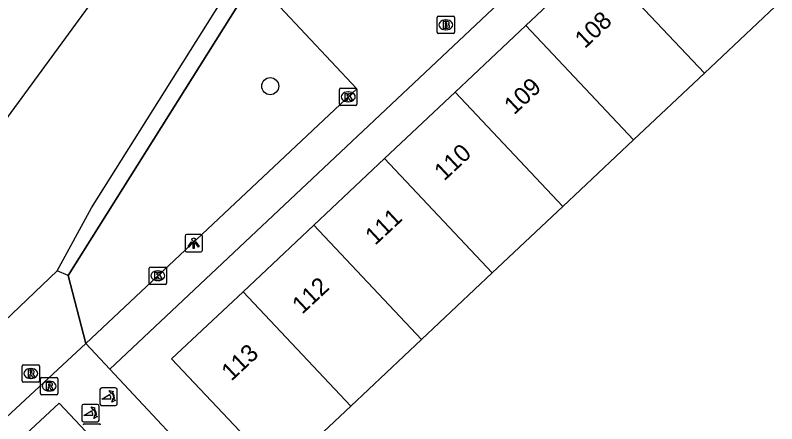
# Model space of a CAD drawing. Extents: x 162542 to 163144, y 380786 to 381511.
# Drawn here: x 162868.39 to 162912.05, y 381286.74 to 381310.17 of the extents above; entities that cross this region are included whole.
import ezdxf

# ---------------------------------------------------------------- set-up
doc = ezdxf.new("R2010")
doc.units = 0
for name, color, linetype in [('IMGEO_Boom', 7, 'Continuous'), ('IMGEO_Brandkraan', 7, 'Continuous'), ('IMGEO_Groenvoorziening', 7, 'Continuous'), ('IMGEO_Kolk', 7, 'Continuous'), ('IMGEO_Lichtpunt', 7, 'Continuous'), ('IMGEO_Muur', 7, 'Continuous'), ('IMGEO_Pand', 7, 'Continuous'), ('IMGEO_Pand_nummerreeks', 7, 'Continuous'), ('IMGEO_Poller', 7, 'Continuous'), ('IMGEO_Rioolput', 7, 'Continuous'), ('IMGEO_Voetpad_open', 7, 'Continuous')]:
    doc.layers.add(name, color=color, linetype=linetype)

msp = doc.modelspace()

# ---------------------------------------------------------------- linework, layer by layer
at = {"layer": 'IMGEO_Boom'}
msp.add_circle((162883.009, 381306.105), 0.489, dxfattribs=at)
at = {"layer": 'IMGEO_Brandkraan'}
for p, q in [((162892.575, 381309.198), (162892.575, 381310.05)), ((162892.65, 381310.124), (162893.502, 381310.124)), ((162893.576, 381310.05), (162893.576, 381309.198)), ((162893.063, 381309.904), (162893.088, 381309.904)), ((162893.502, 381309.124), (162892.65, 381309.124)), ((162893.086, 381309.344), (162893.061, 381309.344))]:
    msp.add_line(p, q, dxfattribs=at)
for points in [[(162892.575, 381309.198), (162892.575, 381310.05)], [(162892.65, 381310.124), (162893.502, 381310.124)], [(162893.576, 381310.05), (162893.576, 381309.198)], [(162892.923, 381309.824), (162892.923, 381309.424), (162893.136, 381309.424)], [(162893.154, 381309.824), (162892.923, 381309.824)], [(162893.102, 381309.743), (162893.048, 381309.743), (162893.048, 381309.667)], [(162893.048, 381309.667), (162893.101, 381309.667)], [(162893.11, 381309.591), (162893.048, 381309.591), (162893.048, 381309.51)], [(162893.048, 381309.51), (162893.11, 381309.51)], [(162893.502, 381309.124), (162892.65, 381309.124)]]:
    msp.add_lwpolyline(points, dxfattribs=at)
for centre, radius, start, end in [((162892.652, 381310.048), 0.0765, 91.552, 178.448), ((162892.652, 381310.048), 0.0765, 91.552, 178.448), ((162893.5, 381310.048), 0.0765, 1.552, 88.448), ((162893.5, 381310.048), 0.0765, 1.552, 88.448), ((162893.103, 381309.705), 0.0379, 267.8285, 90.9355), ((162893.111, 381309.55), 0.0404, 269.8759, 90.5077), ((162893.158, 381309.679), 0.145, 59.4692, 91.5367), ((162893.183, 381309.726), 0.0922, 285.5137, 58.1501), ((162893.188, 381309.534), 0.105, 301.3115, 78.989), ((162892.652, 381309.2), 0.0765, 181.552, 268.448), ((162892.652, 381309.2), 0.0765, 181.552, 268.448), ((162893.142, 381309.675), 0.251, 268.6676, 293.5347), ((162893.5, 381309.2), 0.0765, 271.552, 358.448), ((162893.5, 381309.2), 0.0765, 271.552, 358.448)]:
    msp.add_arc(centre, radius, start, end, dxfattribs=at)
for centre, major_axis, ratio, start_param, end_param in [((162893.062, 381309.624), (-0.387, 0.002), 0.722429, 4.712389, 7.853982), ((162893.087, 381309.624), (-0.39, 0.002), 0.717154, 1.570796, 4.712389)]:
    msp.add_ellipse(centre, major_axis=major_axis, ratio=ratio, start_param=start_param, end_param=end_param, dxfattribs=at)
at = {"layer": 'IMGEO_Groenvoorziening'}
msp.add_lwpolyline([(162871.434, 381295.246), (162882.08, 381312.238)], dxfattribs=at)
at = {"layer": 'IMGEO_Kolk'}
for p, q in [((162887.057, 381305.992), (162887.909, 381305.992)), ((162886.982, 381305.066), (162886.982, 381305.918)), ((162887.47, 381305.772), (162887.495, 381305.772)), ((162887.983, 381305.918), (162887.983, 381305.066)), ((162887.493, 381305.212), (162887.468, 381305.212)), ((162887.909, 381304.992), (162887.057, 381304.992)), ((162876.067, 381294.806), (162876.067, 381295.658)), ((162876.142, 381295.732), (162876.994, 381295.732)), ((162876.555, 381295.512), (162876.58, 381295.512)), ((162877.068, 381295.658), (162877.068, 381294.806)), ((162876.994, 381294.732), (162876.142, 381294.732)), ((162876.578, 381294.952), (162876.553, 381294.952)), ((162872.355, 381286.739), (162873.207, 381286.739))]:
    msp.add_line(p, q, dxfattribs=at)
for points in [[(162887.057, 381305.992), (162887.909, 381305.992)], [(162886.982, 381305.066), (162886.982, 381305.918)], [(162887.303, 381305.692), (162887.426, 381305.692), (162887.426, 381305.541), (162887.556, 381305.692), (162887.72, 381305.692), (162887.574, 381305.541), (162887.727, 381305.292), (162887.575, 381305.292), (162887.49, 381305.456), (162887.426, 381305.389), (162887.426, 381305.292), (162887.303, 381305.292), (162887.303, 381305.692)], [(162887.983, 381305.918), (162887.983, 381305.066)], [(162887.909, 381304.992), (162887.057, 381304.992)], [(162876.067, 381294.806), (162876.067, 381295.658)], [(162876.142, 381295.732), (162876.994, 381295.732)], [(162877.068, 381295.658), (162877.068, 381294.806)], [(162876.388, 381295.432), (162876.511, 381295.432), (162876.511, 381295.281), (162876.641, 381295.432), (162876.805, 381295.432), (162876.659, 381295.281), (162876.812, 381295.032), (162876.66, 381295.032), (162876.575, 381295.196), (162876.511, 381295.129), (162876.511, 381295.032), (162876.388, 381295.032), (162876.388, 381295.432)], [(162876.994, 381294.732), (162876.142, 381294.732)], [(162872.355, 381286.739), (162873.207, 381286.739)]]:
    msp.add_lwpolyline(points, dxfattribs=at)
for centre, start, end in [((162887.059, 381305.916), 91.552, 178.448), ((162887.059, 381305.916), 91.552, 178.448), ((162887.907, 381305.916), 1.552, 88.448), ((162887.907, 381305.916), 1.552, 88.448), ((162887.059, 381305.068), 181.552, 268.448), ((162887.059, 381305.068), 181.552, 268.448), ((162887.907, 381305.068), 271.552, 358.448), ((162887.907, 381305.068), 271.552, 358.448), ((162876.144, 381295.656), 91.552, 178.448), ((162876.144, 381295.656), 91.552, 178.448), ((162876.992, 381295.656), 1.552, 88.448), ((162876.992, 381295.656), 1.552, 88.448), ((162876.144, 381294.808), 181.552, 268.448), ((162876.144, 381294.808), 181.552, 268.448), ((162876.992, 381294.808), 271.552, 358.448), ((162876.992, 381294.808), 271.552, 358.448), ((162872.357, 381286.663), 91.552, 178.448), ((162872.357, 381286.663), 91.552, 178.448), ((162873.205, 381286.663), 1.552, 88.448), ((162873.205, 381286.663), 1.552, 88.448)]:
    msp.add_arc(centre, 0.0765, start, end, dxfattribs=at)
for centre, major_axis, ratio, start_param, end_param in [((162887.469, 381305.492), (-0.387, 0.002), 0.722429, 4.712389, 7.853982), ((162887.494, 381305.492), (-0.39, 0.002), 0.717154, 1.570796, 4.712389), ((162876.554, 381295.232), (-0.387, 0.002), 0.722429, 4.712389, 7.853982), ((162876.579, 381295.232), (-0.39, 0.002), 0.717154, 1.570796, 4.712389)]:
    msp.add_ellipse(centre, major_axis=major_axis, ratio=ratio, start_param=start_param, end_param=end_param, dxfattribs=at)
at = {"layer": 'IMGEO_Lichtpunt'}
for p, q in [((162878.125, 381297.504), (162878.125, 381296.697)), ((162878.125, 381297.504), (162878.125, 381296.697)), ((162879.027, 381297.599), (162878.219, 381297.599)), ((162879.027, 381297.599), (162878.219, 381297.599)), ((162879.121, 381296.697), (162879.121, 381297.504)), ((162879.121, 381296.697), (162879.121, 381297.504)), ((162878.219, 381296.603), (162879.027, 381296.603)), ((162878.219, 381296.603), (162879.027, 381296.603))]:
    msp.add_line(p, q, dxfattribs=at)
for points in [[(162878.499, 381297.168), (162878.538, 381297.14), (162878.35, 381296.878), (162878.312, 381296.905), (162878.499, 381297.168)], [(162878.601, 381297.12), (162878.648, 381297.12), (162878.648, 381296.798), (162878.601, 381296.798), (162878.601, 381297.12)], [(162878.711, 381297.14), (162878.749, 381297.167), (162878.936, 381296.905), (162878.897, 381296.877), (162878.711, 381297.14)]]:
    msp.add_lwpolyline(points, dxfattribs=at)
msp.add_circle((162878.624, 381297.302), 0.0994, dxfattribs=at)
for centre, start, end in [((162878.219, 381297.504), 90, 180), ((162878.219, 381297.504), 90, 180), ((162879.027, 381297.504), 0, 90), ((162879.027, 381297.504), 0, 90), ((162878.219, 381296.697), 180, 270), ((162878.219, 381296.697), 180, 270), ((162879.027, 381296.697), 270, 0), ((162879.027, 381296.697), 270, 360)]:
    msp.add_arc(centre, 0.0946, start, end, dxfattribs=at)
at = {"layer": 'IMGEO_Muur'}
for points in [[(162882.08, 381312.238), (162871.434, 381295.246)], [(162871.434, 381295.246), (162872.439, 381291.347)]]:
    msp.add_lwpolyline(points, dxfattribs=at)
at = {"layer": 'IMGEO_Pand'}
for points in [[(162901.726, 381313.405), (162897.671, 381309.586)], [(162901.726, 381313.405), (162907.9, 381306.849)], [(162907.9, 381306.849), (162911.954, 381310.668)], [(162897.671, 381309.586), (162893.615, 381305.768)], [(162903.846, 381303.029), (162897.671, 381309.586)], [(162903.846, 381303.029), (162907.9, 381306.849)], [(162893.615, 381305.768), (162889.56, 381301.95)], [(162899.791, 381299.21), (162893.615, 381305.768)], [(162899.791, 381299.21), (162903.846, 381303.029)], [(162889.56, 381301.95), (162885.505, 381298.132)], [(162889.56, 381301.95), (162895.737, 381295.391)], [(162895.737, 381295.391), (162899.791, 381299.21)], [(162885.505, 381298.132), (162881.449, 381294.314)], [(162885.505, 381298.132), (162891.683, 381291.571)], [(162891.683, 381291.571), (162895.737, 381295.391)], [(162881.449, 381294.314), (162877.358, 381290.461), (162883.538, 381283.898), (162887.629, 381287.752)], [(162887.629, 381287.752), (162881.449, 381294.314)], [(162887.629, 381287.752), (162891.683, 381291.571)]]:
    msp.add_lwpolyline(points, dxfattribs=at)
at = {"layer": 'IMGEO_Poller'}
for p, q in [((162873.242, 381288.697), (162873.242, 381287.89)), ((162873.242, 381288.697), (162873.242, 381287.89)), ((162874.144, 381288.792), (162873.336, 381288.792)), ((162874.144, 381288.792), (162873.336, 381288.792)), ((162874.238, 381287.89), (162874.238, 381288.697)), ((162874.238, 381287.89), (162874.238, 381288.697)), ((162872.204, 381287.756), (162872.204, 381286.949)), ((162872.204, 381287.756), (162872.204, 381286.949)), ((162873.106, 381287.851), (162872.298, 381287.851)), ((162873.106, 381287.851), (162872.298, 381287.851)), ((162873.2, 381286.949), (162873.2, 381287.756)), ((162873.2, 381286.949), (162873.2, 381287.756)), ((162873.336, 381287.795), (162874.144, 381287.795)), ((162873.336, 381287.795), (162874.144, 381287.795)), ((162872.298, 381286.854), (162873.106, 381286.854)), ((162872.298, 381286.854), (162873.106, 381286.854))]:
    msp.add_line(p, q, dxfattribs=at)
for points in [[(162873.921, 381288.521), (162873.909, 381288.448), (162873.784, 381288.653)], [(162873.784, 381288.653), (162874.015, 381288.587), (162873.944, 381288.555)], [(162873.877, 381288.148), (162873.364, 381288.148), (162873.794, 381288.423)], [(162873.937, 381287.976), (162874.003, 381288.207), (162874.033, 381288.139)], [(162874.069, 381288.112), (162874.141, 381288.101), (162873.937, 381287.976)], [(162872.883, 381287.58), (162872.871, 381287.507), (162872.746, 381287.712)], [(162872.746, 381287.712), (162872.977, 381287.646), (162872.906, 381287.614)], [(162872.839, 381287.207), (162872.326, 381287.207), (162872.756, 381287.482)], [(162872.899, 381287.035), (162872.965, 381287.266), (162872.995, 381287.198)], [(162873.031, 381287.171), (162873.103, 381287.16), (162872.899, 381287.035)]]:
    msp.add_lwpolyline(points, dxfattribs=at)
for centre, radius, start, end in [((162873.336, 381288.697), 0.0946, 90, 180), ((162873.336, 381288.697), 0.0946, 90, 180), ((162873.563, 381288.208), 0.476, 351.7527, 41.1691), ((162873.563, 381288.208), 0.516, 349.3569, 42.2912), ((162874.144, 381288.697), 0.0946, 0, 90), ((162874.144, 381288.697), 0.0946, 0, 90), ((162873.549, 381288.198), 0.332, 351.3247, 42.4854), ((162872.298, 381287.756), 0.0946, 90, 180), ((162872.298, 381287.756), 0.0946, 90, 180), ((162873.106, 381287.756), 0.0946, 0, 90), ((162873.106, 381287.756), 0.0946, 0, 90), ((162873.336, 381287.89), 0.0946, 180, 270), ((162873.336, 381287.89), 0.0946, 180, 270), ((162874.144, 381287.89), 0.0946, 270, 0), ((162874.144, 381287.89), 0.0946, 270, 0), ((162872.511, 381287.257), 0.332, 351.3247, 42.4854), ((162872.525, 381287.267), 0.476, 351.7527, 41.1691), ((162872.525, 381287.267), 0.516, 349.3569, 42.2912), ((162872.298, 381286.949), 0.0946, 180, 270), ((162872.298, 381286.949), 0.0946, 180, 270), ((162873.106, 381286.949), 0.0946, 270, 0), ((162873.106, 381286.949), 0.0946, 270, 0)]:
    msp.add_arc(centre, radius, start, end, dxfattribs=at)
at = {"layer": 'IMGEO_Rioolput'}
for p, q in [((162868.786, 381289.196), (162868.786, 381290.048)), ((162868.861, 381290.122), (162869.713, 381290.122)), ((162869.274, 381289.902), (162869.299, 381289.902)), ((162869.787, 381290.048), (162869.787, 381289.196)), ((162869.908, 381289.4), (162870.76, 381289.4)), ((162869.713, 381289.122), (162868.861, 381289.122)), ((162869.297, 381289.342), (162869.272, 381289.342)), ((162869.833, 381288.474), (162869.833, 381289.326)), ((162870.321, 381289.18), (162870.346, 381289.18)), ((162870.834, 381289.326), (162870.834, 381288.474)), ((162870.344, 381288.62), (162870.319, 381288.62)), ((162870.76, 381288.4), (162869.908, 381288.4))]:
    msp.add_line(p, q, dxfattribs=at)
for points in [[(162868.786, 381289.196), (162868.786, 381290.048)], [(162868.861, 381290.122), (162869.713, 381290.122)], [(162869.787, 381290.048), (162869.787, 381289.196)], [(162869.375, 381289.82), (162869.123, 381289.822), (162869.123, 381289.422)], [(162869.123, 381289.422), (162869.247, 381289.422), (162869.247, 381289.584), (162869.258, 381289.584)], [(162869.301, 381289.741), (162869.247, 381289.741), (162869.247, 381289.66)], [(162869.247, 381289.66), (162869.299, 381289.66)], [(162869.305, 381289.555), (162869.376, 381289.422), (162869.516, 381289.422), (162869.451, 381289.548)], [(162869.908, 381289.4), (162870.76, 381289.4)], [(162869.713, 381289.122), (162868.861, 381289.122)], [(162869.833, 381288.474), (162869.833, 381289.326)], [(162870.422, 381289.098), (162870.17, 381289.1), (162870.17, 381288.7)], [(162870.348, 381289.019), (162870.294, 381289.019), (162870.294, 381288.938)], [(162870.834, 381289.326), (162870.834, 381288.474)], [(162870.17, 381288.7), (162870.294, 381288.7), (162870.294, 381288.862), (162870.305, 381288.862)], [(162870.294, 381288.938), (162870.346, 381288.938)], [(162870.352, 381288.833), (162870.423, 381288.7), (162870.563, 381288.7), (162870.498, 381288.826)], [(162870.76, 381288.4), (162869.908, 381288.4)]]:
    msp.add_lwpolyline(points, dxfattribs=at)
for centre, radius, start, end in [((162868.863, 381290.046), 0.0765, 91.552, 178.448), ((162868.863, 381290.046), 0.0765, 91.552, 178.448), ((162869.711, 381290.046), 0.0765, 1.552, 88.448), ((162869.711, 381290.046), 0.0765, 1.552, 88.448), ((162869.257, 381289.531), 0.0533, 26.0293, 88.6989), ((162869.283, 381289.849), 0.19, 274.7715, 282.9687), ((162869.307, 381289.645), 0.0964, 77.0061, 93.1865), ((162869.321, 381289.702), 0.0378, 276.6634, 79.6772), ((162869.374, 381289.71), 0.109, 350.3612, 89.416), ((162869.372, 381289.71), 0.112, 277.5842, 350.9817), ((162869.356, 381289.495), 0.108, 29.5134, 73.7905), ((162869.91, 381289.324), 0.0765, 91.552, 178.448), ((162869.91, 381289.324), 0.0765, 91.552, 178.448), ((162870.758, 381289.324), 0.0765, 1.552, 88.448), ((162870.758, 381289.324), 0.0765, 1.552, 88.448), ((162868.863, 381289.198), 0.0765, 181.552, 268.448), ((162868.863, 381289.198), 0.0765, 181.552, 268.448), ((162869.711, 381289.198), 0.0765, 271.552, 358.448), ((162869.711, 381289.198), 0.0765, 271.552, 358.448), ((162870.354, 381288.923), 0.0964, 77.0061, 93.1865), ((162870.368, 381288.98), 0.0378, 276.6634, 79.6772), ((162870.421, 381288.988), 0.109, 350.3612, 89.416), ((162870.419, 381288.988), 0.112, 277.5842, 350.9817), ((162870.304, 381288.809), 0.0533, 26.0293, 88.6989), ((162870.33, 381289.127), 0.19, 274.7715, 282.9687), ((162870.403, 381288.773), 0.108, 29.5134, 73.7905), ((162869.91, 381288.476), 0.0765, 181.552, 268.448), ((162869.91, 381288.476), 0.0765, 181.552, 268.448), ((162870.758, 381288.476), 0.0765, 271.552, 358.448), ((162870.758, 381288.476), 0.0765, 271.552, 358.448)]:
    msp.add_arc(centre, radius, start, end, dxfattribs=at)
for centre, major_axis, ratio, start_param, end_param in [((162869.273, 381289.622), (-0.387, 0.002), 0.722429, 4.712389, 7.853982), ((162869.298, 381289.622), (-0.39, 0.002), 0.717154, 1.570796, 4.712389), ((162870.32, 381288.9), (-0.387, 0.002), 0.722429, 4.712389, 7.853982), ((162870.345, 381288.9), (-0.39, 0.002), 0.717154, 1.570796, 4.712389)]:
    msp.add_ellipse(centre, major_axis=major_axis, ratio=ratio, start_param=start_param, end_param=end_param, dxfattribs=at)
at = {"layer": 'IMGEO_Voetpad_open'}
for points in [[(162873.818, 381289.875), (162930.94, 381343.649)], [(162870.795, 381295.515), (162872.763, 381299.129), (162900.206, 381342.771)], [(162881.067, 381322.31), (162865.246, 381300.672)], [(162882.08, 381312.238), (162887.971, 381305.961), (162872.439, 381291.347)], [(162840.913, 381267.294), (162862.582, 381287.674), (162870.795, 381295.515)], [(162871.434, 381295.246), (162870.795, 381295.515)], [(162872.439, 381291.347), (162871.434, 381295.246)], [(162872.439, 381291.347), (162864.115, 381283.64)], [(162873.818, 381289.875), (162872.439, 381291.347)], [(162886.269, 381276.967), (162886.067, 381276.815), (162880.071, 381283.181), (162873.818, 381289.875)], [(162873.956, 381284.687), (162870.901, 381287.931), (162867.659, 381284.894), (162870.656, 381281.598)]]:
    msp.add_lwpolyline(points, dxfattribs=at)

# ---------------------------------------------------------------- texts
at = {"layer": 'IMGEO_Pand_nummerreeks'}
for s, rotation, p in [('108', 43.3634, (162901.052, 381308.225)), ('109', 43.0251, (162896.992, 381304.424)), ('110', 43.0251, (162892.983, 381300.634)), ('111', 43.0251, (162889.025, 381296.94)), ('112', 43.0475, (162884.838, 381292.983)), ('113', 43.0251, (162880.783, 381289.152))]:
    msp.add_text(s, height=1, rotation=rotation, dxfattribs=at).set_placement(p)

doc.saveas('drawing.dxf')
